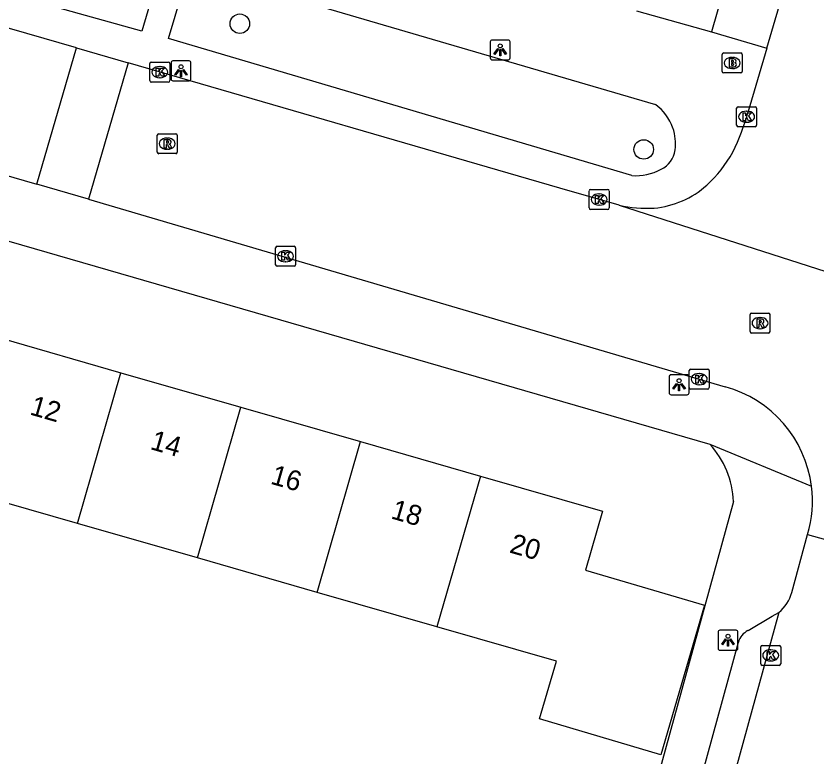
# Model space of a CAD drawing. Extents: x 159822 to 160765, y 380693 to 381634.
# Drawn here: x 160372.36 to 160412.52, y 381139.44 to 381176.59 of the extents above; entities that cross this region are included whole.
import ezdxf

# ---------------------------------------------------------------- set-up
doc = ezdxf.new("R2010")
doc.units = 0
for name, color, linetype in [('IMGEO_Boom', 7, 'Continuous'), ('IMGEO_Brandkraan', 7, 'Continuous'), ('IMGEO_Kolk', 7, 'Continuous'), ('IMGEO_Lichtpunt', 7, 'Continuous'), ('IMGEO_Pand', 7, 'Continuous'), ('IMGEO_Pand_nummerreeks', 7, 'Continuous'), ('IMGEO_Rijbaan_lokaal_open', 7, 'Continuous'), ('IMGEO_Rioolput', 7, 'Continuous'), ('IMGEO_Voetpad_open', 7, 'Continuous')]:
    doc.layers.add(name, color=color, linetype=linetype)

msp = doc.modelspace()

# ---------------------------------------------------------------- linework, layer by layer
at = {"layer": 'IMGEO_Boom'}
for centre in [(160383.583, 381176.201), (160403.836, 381169.898)]:
    msp.add_circle(centre, 0.489, dxfattribs=at)
at = {"layer": 'IMGEO_Brandkraan'}
for p, q in [((160407.77, 381173.808), (160407.77, 381174.66)), ((160407.845, 381174.734), (160408.697, 381174.734)), ((160408.258, 381174.514), (160408.283, 381174.514)), ((160408.771, 381174.66), (160408.771, 381173.808)), ((160408.697, 381173.734), (160407.845, 381173.734)), ((160408.281, 381173.954), (160408.256, 381173.954))]:
    msp.add_line(p, q, dxfattribs=at)
for points in [[(160407.77, 381173.808), (160407.77, 381174.66)], [(160407.845, 381174.734), (160408.697, 381174.734)], [(160408.771, 381174.66), (160408.771, 381173.808)], [(160408.118, 381174.434), (160408.118, 381174.034), (160408.331, 381174.034)], [(160408.349, 381174.434), (160408.118, 381174.434)], [(160408.297, 381174.353), (160408.243, 381174.353), (160408.243, 381174.277)], [(160408.243, 381174.277), (160408.296, 381174.277)], [(160408.305, 381174.201), (160408.243, 381174.201), (160408.243, 381174.12)], [(160408.243, 381174.12), (160408.305, 381174.12)], [(160408.697, 381173.734), (160407.845, 381173.734)]]:
    msp.add_lwpolyline(points, dxfattribs=at)
for centre, radius, start, end in [((160407.847, 381174.658), 0.0765, 91.552, 178.448), ((160407.847, 381174.658), 0.0765, 91.552, 178.448), ((160408.695, 381174.658), 0.0765, 1.552, 88.448), ((160408.695, 381174.658), 0.0765, 1.552, 88.448), ((160408.298, 381174.315), 0.0379, 267.8285, 90.9355), ((160408.306, 381174.16), 0.0404, 269.8759, 90.5077), ((160408.353, 381174.289), 0.145, 59.4692, 91.5367), ((160408.378, 381174.336), 0.0922, 285.5137, 58.1501), ((160408.383, 381174.144), 0.105, 301.3115, 78.989), ((160407.847, 381173.81), 0.0765, 181.552, 268.448), ((160407.847, 381173.81), 0.0765, 181.552, 268.448), ((160408.337, 381174.285), 0.251, 268.6676, 293.5347), ((160408.695, 381173.81), 0.0765, 271.552, 358.448), ((160408.695, 381173.81), 0.0765, 271.552, 358.448)]:
    msp.add_arc(centre, radius, start, end, dxfattribs=at)
for centre, major_axis, ratio, start_param, end_param in [((160408.257, 381174.234), (-0.387, 0.002), 0.722429, 4.712389, 7.853982), ((160408.282, 381174.234), (-0.39, 0.002), 0.717154, 1.570796, 4.712389)]:
    msp.add_ellipse(centre, major_axis=major_axis, ratio=ratio, start_param=start_param, end_param=end_param, dxfattribs=at)
at = {"layer": 'IMGEO_Kolk'}
for p, q in [((160379.069, 381173.348), (160379.069, 381174.2)), ((160379.144, 381174.274), (160379.996, 381174.274)), ((160380.07, 381174.2), (160380.07, 381173.348)), ((160379.557, 381174.054), (160379.582, 381174.054)), ((160379.58, 381173.494), (160379.555, 381173.494)), ((160379.996, 381173.274), (160379.144, 381173.274)), ((160408.495, 381171.111), (160408.495, 381171.963)), ((160408.57, 381172.037), (160409.422, 381172.037)), ((160408.983, 381171.817), (160409.008, 381171.817)), ((160409.496, 381171.963), (160409.496, 381171.111)), ((160409.422, 381171.037), (160408.57, 381171.037)), ((160409.006, 381171.257), (160408.981, 381171.257)), ((160401.099, 381166.962), (160401.099, 381167.814)), ((160401.174, 381167.888), (160402.026, 381167.888)), ((160401.587, 381167.668), (160401.612, 381167.668)), ((160402.1, 381167.814), (160402.1, 381166.962)), ((160402.026, 381166.888), (160401.174, 381166.888)), ((160401.61, 381167.108), (160401.585, 381167.108)), ((160385.375, 381164.116), (160385.375, 381164.968)), ((160385.45, 381165.042), (160386.302, 381165.042)), ((160386.376, 381164.968), (160386.376, 381164.116)), ((160385.863, 381164.822), (160385.888, 381164.822)), ((160385.886, 381164.262), (160385.861, 381164.262)), ((160386.302, 381164.042), (160385.45, 381164.042)), ((160406.194, 381158.88), (160407.046, 381158.88)), ((160406.119, 381157.954), (160406.119, 381158.806)), ((160406.607, 381158.66), (160406.632, 381158.66)), ((160407.12, 381158.806), (160407.12, 381157.954)), ((160406.63, 381158.1), (160406.605, 381158.1)), ((160407.046, 381157.88), (160406.194, 381157.88)), ((160409.701, 381144.104), (160409.701, 381144.956)), ((160409.776, 381145.03), (160410.628, 381145.03)), ((160410.189, 381144.81), (160410.214, 381144.81)), ((160410.702, 381144.956), (160410.702, 381144.104)), ((160410.628, 381144.03), (160409.776, 381144.03)), ((160410.212, 381144.25), (160410.187, 381144.25))]:
    msp.add_line(p, q, dxfattribs=at)
for points in [[(160379.069, 381173.348), (160379.069, 381174.2)], [(160379.144, 381174.274), (160379.996, 381174.274)], [(160380.07, 381174.2), (160380.07, 381173.348)], [(160379.39, 381173.974), (160379.513, 381173.974), (160379.513, 381173.823), (160379.643, 381173.974), (160379.807, 381173.974), (160379.661, 381173.823), (160379.814, 381173.574), (160379.662, 381173.574), (160379.577, 381173.738), (160379.513, 381173.671), (160379.513, 381173.574), (160379.39, 381173.574), (160379.39, 381173.974)], [(160379.996, 381173.274), (160379.144, 381173.274)], [(160408.495, 381171.111), (160408.495, 381171.963)], [(160408.57, 381172.037), (160409.422, 381172.037)], [(160408.816, 381171.737), (160408.939, 381171.737), (160408.939, 381171.586), (160409.069, 381171.737), (160409.233, 381171.737), (160409.087, 381171.586), (160409.24, 381171.337), (160409.088, 381171.337), (160409.003, 381171.501), (160408.939, 381171.434), (160408.939, 381171.337), (160408.816, 381171.337), (160408.816, 381171.737)], [(160409.496, 381171.963), (160409.496, 381171.111)], [(160409.422, 381171.037), (160408.57, 381171.037)], [(160401.099, 381166.962), (160401.099, 381167.814)], [(160401.174, 381167.888), (160402.026, 381167.888)], [(160402.1, 381167.814), (160402.1, 381166.962)], [(160401.42, 381167.588), (160401.543, 381167.588), (160401.543, 381167.437), (160401.673, 381167.588), (160401.837, 381167.588), (160401.691, 381167.437), (160401.844, 381167.188), (160401.692, 381167.188), (160401.607, 381167.352), (160401.543, 381167.285), (160401.543, 381167.188), (160401.42, 381167.188), (160401.42, 381167.588)], [(160402.026, 381166.888), (160401.174, 381166.888)], [(160385.375, 381164.116), (160385.375, 381164.968)], [(160385.45, 381165.042), (160386.302, 381165.042)], [(160386.376, 381164.968), (160386.376, 381164.116)], [(160385.696, 381164.742), (160385.819, 381164.742), (160385.819, 381164.591), (160385.949, 381164.742), (160386.113, 381164.742), (160385.967, 381164.591), (160386.12, 381164.342), (160385.968, 381164.342), (160385.883, 381164.506), (160385.819, 381164.439), (160385.819, 381164.342), (160385.696, 381164.342), (160385.696, 381164.742)], [(160386.302, 381164.042), (160385.45, 381164.042)], [(160406.194, 381158.88), (160407.046, 381158.88)], [(160406.119, 381157.954), (160406.119, 381158.806)], [(160406.44, 381158.58), (160406.563, 381158.58), (160406.563, 381158.429), (160406.693, 381158.58), (160406.857, 381158.58), (160406.711, 381158.429), (160406.864, 381158.18), (160406.712, 381158.18), (160406.627, 381158.344), (160406.563, 381158.277), (160406.563, 381158.18), (160406.44, 381158.18), (160406.44, 381158.58)], [(160407.12, 381158.806), (160407.12, 381157.954)], [(160407.046, 381157.88), (160406.194, 381157.88)], [(160409.701, 381144.104), (160409.701, 381144.956)], [(160409.776, 381145.03), (160410.628, 381145.03)], [(160410.702, 381144.956), (160410.702, 381144.104)], [(160410.022, 381144.73), (160410.145, 381144.73), (160410.145, 381144.579), (160410.275, 381144.73), (160410.439, 381144.73), (160410.293, 381144.579), (160410.446, 381144.33), (160410.294, 381144.33), (160410.209, 381144.494), (160410.145, 381144.427), (160410.145, 381144.33), (160410.022, 381144.33), (160410.022, 381144.73)], [(160410.628, 381144.03), (160409.776, 381144.03)]]:
    msp.add_lwpolyline(points, dxfattribs=at)
for centre, start, end in [((160379.146, 381174.198), 91.552, 178.448), ((160379.146, 381174.198), 91.552, 178.448), ((160379.994, 381174.198), 1.552, 88.448), ((160379.994, 381174.198), 1.552, 88.448), ((160379.146, 381173.35), 181.552, 268.448), ((160379.146, 381173.35), 181.552, 268.448), ((160379.994, 381173.35), 271.552, 358.448), ((160379.994, 381173.35), 271.552, 358.448), ((160408.572, 381171.961), 91.552, 178.448), ((160408.572, 381171.961), 91.552, 178.448), ((160409.42, 381171.961), 1.552, 88.448), ((160409.42, 381171.961), 1.552, 88.448), ((160408.572, 381171.113), 181.552, 268.448), ((160408.572, 381171.113), 181.552, 268.448), ((160409.42, 381171.113), 271.552, 358.448), ((160409.42, 381171.113), 271.552, 358.448), ((160401.176, 381167.812), 91.552, 178.448), ((160401.176, 381167.812), 91.552, 178.448), ((160402.024, 381167.812), 1.552, 88.448), ((160402.024, 381167.812), 1.552, 88.448), ((160401.176, 381166.964), 181.552, 268.448), ((160401.176, 381166.964), 181.552, 268.448), ((160402.024, 381166.964), 271.552, 358.448), ((160402.024, 381166.964), 271.552, 358.448), ((160385.452, 381164.966), 91.552, 178.448), ((160385.452, 381164.966), 91.552, 178.448), ((160386.3, 381164.966), 1.552, 88.448), ((160386.3, 381164.966), 1.552, 88.448), ((160385.452, 381164.118), 181.552, 268.448), ((160385.452, 381164.118), 181.552, 268.448), ((160386.3, 381164.118), 271.552, 358.448), ((160386.3, 381164.118), 271.552, 358.448), ((160406.196, 381158.804), 91.552, 178.448), ((160406.196, 381158.804), 91.552, 178.448), ((160407.044, 381158.804), 1.552, 88.448), ((160407.044, 381158.804), 1.552, 88.448), ((160406.196, 381157.956), 181.552, 268.448), ((160406.196, 381157.956), 181.552, 268.448), ((160407.044, 381157.956), 271.552, 358.448), ((160407.044, 381157.956), 271.552, 358.448), ((160409.778, 381144.954), 91.552, 178.448), ((160409.778, 381144.954), 91.552, 178.448), ((160410.626, 381144.954), 1.552, 88.448), ((160410.626, 381144.954), 1.552, 88.448), ((160409.778, 381144.106), 181.552, 268.448), ((160409.778, 381144.106), 181.552, 268.448), ((160410.626, 381144.106), 271.552, 358.448), ((160410.626, 381144.106), 271.552, 358.448)]:
    msp.add_arc(centre, 0.0765, start, end, dxfattribs=at)
for centre, major_axis, ratio, start_param, end_param in [((160379.556, 381173.774), (-0.387, 0.002), 0.722429, 4.712389, 7.853982), ((160379.581, 381173.774), (-0.39, 0.002), 0.717154, 1.570796, 4.712389), ((160408.982, 381171.537), (-0.387, 0.002), 0.722429, 4.712389, 7.853982), ((160409.007, 381171.537), (-0.39, 0.002), 0.717154, 1.570796, 4.712389), ((160401.586, 381167.388), (-0.387, 0.002), 0.722429, 4.712389, 7.853982), ((160401.611, 381167.388), (-0.39, 0.002), 0.717154, 1.570796, 4.712389), ((160385.862, 381164.542), (-0.387, 0.002), 0.722429, 4.712389, 7.853982), ((160385.887, 381164.542), (-0.39, 0.002), 0.717154, 1.570796, 4.712389), ((160406.606, 381158.38), (-0.387, 0.002), 0.722429, 4.712389, 7.853982), ((160406.631, 381158.38), (-0.39, 0.002), 0.717154, 1.570796, 4.712389), ((160410.188, 381144.53), (-0.387, 0.002), 0.722429, 4.712389, 7.853982), ((160410.213, 381144.53), (-0.39, 0.002), 0.717154, 1.570796, 4.712389)]:
    msp.add_ellipse(centre, major_axis=major_axis, ratio=ratio, start_param=start_param, end_param=end_param, dxfattribs=at)
at = {"layer": 'IMGEO_Lichtpunt'}
for p, q in [((160396.139, 381175.29), (160396.139, 381174.483)), ((160396.139, 381175.29), (160396.139, 381174.483)), ((160397.041, 381175.385), (160396.233, 381175.385)), ((160397.041, 381175.385), (160396.233, 381175.385)), ((160397.135, 381174.483), (160397.135, 381175.29)), ((160397.135, 381174.483), (160397.135, 381175.29)), ((160380.136, 381174.244), (160380.136, 381173.437)), ((160380.136, 381174.244), (160380.136, 381173.437)), ((160381.038, 381174.339), (160380.23, 381174.339)), ((160381.038, 381174.339), (160380.23, 381174.339)), ((160381.132, 381173.437), (160381.132, 381174.244)), ((160381.132, 381173.437), (160381.132, 381174.244)), ((160396.233, 381174.389), (160397.041, 381174.389)), ((160396.233, 381174.389), (160397.041, 381174.389)), ((160380.23, 381173.343), (160381.038, 381173.343)), ((160380.23, 381173.343), (160381.038, 381173.343)), ((160405.111, 381158.503), (160405.111, 381157.696)), ((160405.111, 381158.503), (160405.111, 381157.696)), ((160406.013, 381158.598), (160405.205, 381158.598)), ((160406.013, 381158.598), (160405.205, 381158.598)), ((160406.107, 381157.696), (160406.107, 381158.503)), ((160406.107, 381157.696), (160406.107, 381158.503)), ((160405.205, 381157.602), (160406.013, 381157.602)), ((160405.205, 381157.602), (160406.013, 381157.602)), ((160407.563, 381145.693), (160407.563, 381144.886)), ((160407.563, 381145.693), (160407.563, 381144.886)), ((160408.465, 381145.788), (160407.657, 381145.788)), ((160408.465, 381145.788), (160407.657, 381145.788)), ((160408.559, 381144.886), (160408.559, 381145.693)), ((160408.559, 381144.886), (160408.559, 381145.693)), ((160407.657, 381144.792), (160408.465, 381144.792)), ((160407.657, 381144.792), (160408.465, 381144.792))]:
    msp.add_line(p, q, dxfattribs=at)
for points in [[(160396.513, 381174.954), (160396.552, 381174.926), (160396.364, 381174.664), (160396.326, 381174.691), (160396.513, 381174.954)], [(160396.615, 381174.906), (160396.662, 381174.906), (160396.662, 381174.584), (160396.615, 381174.584), (160396.615, 381174.906)], [(160396.725, 381174.926), (160396.763, 381174.953), (160396.95, 381174.691), (160396.911, 381174.663), (160396.725, 381174.926)], [(160380.51, 381173.908), (160380.549, 381173.88), (160380.361, 381173.618), (160380.323, 381173.645), (160380.51, 381173.908)], [(160380.612, 381173.86), (160380.659, 381173.86), (160380.659, 381173.538), (160380.612, 381173.538), (160380.612, 381173.86)], [(160380.722, 381173.88), (160380.76, 381173.907), (160380.947, 381173.645), (160380.908, 381173.617), (160380.722, 381173.88)], [(160405.485, 381158.167), (160405.524, 381158.139), (160405.336, 381157.877), (160405.298, 381157.904), (160405.485, 381158.167)], [(160405.587, 381158.119), (160405.634, 381158.119), (160405.634, 381157.797), (160405.587, 381157.797), (160405.587, 381158.119)], [(160405.697, 381158.139), (160405.735, 381158.166), (160405.922, 381157.904), (160405.883, 381157.876), (160405.697, 381158.139)], [(160407.937, 381145.357), (160407.976, 381145.329), (160407.788, 381145.067), (160407.75, 381145.094), (160407.937, 381145.357)], [(160408.039, 381145.309), (160408.086, 381145.309), (160408.086, 381144.987), (160408.039, 381144.987), (160408.039, 381145.309)], [(160408.149, 381145.329), (160408.187, 381145.356), (160408.374, 381145.094), (160408.335, 381145.066), (160408.149, 381145.329)]]:
    msp.add_lwpolyline(points, dxfattribs=at)
for centre in [(160396.638, 381175.088), (160380.635, 381174.042), (160405.61, 381158.301), (160408.062, 381145.491)]:
    msp.add_circle(centre, 0.0994, dxfattribs=at)
for centre, start, end in [((160396.233, 381175.29), 90, 180), ((160396.233, 381175.29), 90, 180), ((160397.041, 381175.29), 0, 90), ((160397.041, 381175.29), 0, 90), ((160380.23, 381174.244), 90, 180), ((160380.23, 381174.244), 90, 180), ((160381.038, 381174.244), 0, 90), ((160381.038, 381174.244), 0, 90), ((160396.233, 381174.483), 180, 270), ((160396.233, 381174.483), 180, 270), ((160397.041, 381174.483), 270, 0), ((160397.041, 381174.483), 270, 360), ((160380.23, 381173.437), 180, 270), ((160380.23, 381173.437), 180, 270), ((160381.038, 381173.437), 270, 0), ((160381.038, 381173.437), 270, 360), ((160405.205, 381158.503), 90, 180), ((160405.205, 381158.503), 90, 180), ((160406.013, 381158.503), 0, 90), ((160406.013, 381158.503), 0, 90), ((160405.205, 381157.696), 180, 270), ((160405.205, 381157.696), 180, 270), ((160406.013, 381157.696), 270, 0), ((160406.013, 381157.696), 270, 360), ((160407.657, 381145.693), 90, 180), ((160407.657, 381145.693), 90, 180), ((160408.465, 381145.693), 0, 90), ((160408.465, 381145.693), 0, 90), ((160407.657, 381144.886), 180, 270), ((160407.657, 381144.886), 180, 270), ((160408.465, 381144.886), 270, 0), ((160408.465, 381144.886), 270, 360)]:
    msp.add_arc(centre, 0.0946, start, end, dxfattribs=at)
at = {"layer": 'IMGEO_Pand'}
for points in [[(160371.616, 381160.43), (160377.622, 381158.703)], [(160375.447, 381151.142), (160377.622, 381158.703)], [(160377.622, 381158.703), (160383.631, 381156.974)], [(160381.456, 381149.414), (160383.631, 381156.974)], [(160383.631, 381156.974), (160389.638, 381155.246)], [(160387.463, 381147.685), (160389.638, 381155.246)], [(160389.638, 381155.246), (160395.644, 381153.518)], [(160395.644, 381153.518), (160401.771, 381151.756), (160400.922, 381148.803), (160406.891, 381147.056), (160404.695, 381139.55), (160398.613, 381141.351), (160399.462, 381144.234), (160393.469, 381145.958)], [(160395.644, 381153.518), (160393.469, 381145.958)], [(160375.447, 381151.142), (160369.441, 381152.87)], [(160381.456, 381149.414), (160375.447, 381151.142)], [(160387.463, 381147.685), (160381.456, 381149.414)], [(160393.469, 381145.958), (160387.463, 381147.685)]]:
    msp.add_lwpolyline(points, dxfattribs=at)
at = {"layer": 'IMGEO_Rijbaan_lokaal_open'}
for points in [[(160410.006, 381174.977), (160412.919, 381184.867)], [(160375.389, 381174.985), (160358.816, 381179.79)], [(160346.957, 381175.818), (160373.409, 381168.155)], [(160373.409, 381168.155), (160375.389, 381174.985)], [(160375.389, 381174.985), (160377.982, 381174.233)], [(160410.006, 381174.977), (160409.071, 381171.801)], [(160377.982, 381174.233), (160376.002, 381167.404)], [(160402.597, 381167.098), (160399.632, 381167.956), (160377.982, 381174.233)], [(160376.002, 381167.404), (160373.409, 381168.155)], [(160376.002, 381167.404), (160407.918, 381157.996)], [(160402.597, 381167.098), (160415.681, 381162.912)], [(160411.259, 381147.687), (160412.051, 381150.594)], [(160412.051, 381150.594), (160416.86, 381149.246)], [(160410.611, 381146.685), (160391.017, 381075.407)]]:
    msp.add_lwpolyline(points, dxfattribs=at)
for centre, radius, start, end in [((160398.636, 381174.596), 10.803, 333.4315, 345.007), ((160402.766, 381172.778), 6.299, 312.1288, 331.4165), ((160403.976, 381171.431), 4.489, 274.9532, 312.2048), ((160403.97, 381173.245), 6.298, 257.4134, 273.5908), ((160406.367, 381152.275), 5.927, 7.1495, 74.8288), ((160406.385, 381152.273), 5.909, 343.4942, 7.1941), ((160409.304, 381148.241), 2.032, 310.0303, 344.1877)]:
    msp.add_arc(centre, radius, start, end, dxfattribs=at)
at = {"layer": 'IMGEO_Rioolput'}
for p, q in [((160379.441, 381169.76), (160379.441, 381170.612)), ((160379.516, 381170.686), (160380.368, 381170.686)), ((160380.442, 381170.612), (160380.442, 381169.76)), ((160379.929, 381170.466), (160379.954, 381170.466)), ((160380.368, 381169.686), (160379.516, 381169.686)), ((160379.952, 381169.906), (160379.927, 381169.906)), ((160409.241, 381161.69), (160410.093, 381161.69)), ((160409.166, 381160.764), (160409.166, 381161.616)), ((160409.654, 381161.47), (160409.679, 381161.47)), ((160410.167, 381161.616), (160410.167, 381160.764)), ((160409.677, 381160.91), (160409.652, 381160.91)), ((160410.093, 381160.69), (160409.241, 381160.69))]:
    msp.add_line(p, q, dxfattribs=at)
for points in [[(160379.441, 381169.76), (160379.441, 381170.612)], [(160379.516, 381170.686), (160380.368, 381170.686)], [(160380.442, 381170.612), (160380.442, 381169.76)], [(160380.03, 381170.384), (160379.778, 381170.386), (160379.778, 381169.986)], [(160379.778, 381169.986), (160379.902, 381169.986), (160379.902, 381170.148), (160379.913, 381170.148)], [(160379.956, 381170.305), (160379.902, 381170.305), (160379.902, 381170.224)], [(160379.902, 381170.224), (160379.954, 381170.224)], [(160379.96, 381170.119), (160380.031, 381169.986), (160380.171, 381169.986), (160380.106, 381170.112)], [(160380.368, 381169.686), (160379.516, 381169.686)], [(160409.241, 381161.69), (160410.093, 381161.69)], [(160409.166, 381160.764), (160409.166, 381161.616)], [(160409.755, 381161.388), (160409.503, 381161.39), (160409.503, 381160.99)], [(160409.681, 381161.309), (160409.627, 381161.309), (160409.627, 381161.228)], [(160410.167, 381161.616), (160410.167, 381160.764)], [(160409.503, 381160.99), (160409.627, 381160.99), (160409.627, 381161.152), (160409.638, 381161.152)], [(160409.627, 381161.228), (160409.679, 381161.228)], [(160409.685, 381161.123), (160409.756, 381160.99), (160409.896, 381160.99), (160409.831, 381161.116)], [(160410.093, 381160.69), (160409.241, 381160.69)]]:
    msp.add_lwpolyline(points, dxfattribs=at)
for centre, radius, start, end in [((160379.518, 381170.61), 0.0765, 91.552, 178.448), ((160379.518, 381170.61), 0.0765, 91.552, 178.448), ((160380.366, 381170.61), 0.0765, 1.552, 88.448), ((160380.366, 381170.61), 0.0765, 1.552, 88.448), ((160379.912, 381170.095), 0.0533, 26.0293, 88.6989), ((160379.938, 381170.413), 0.19, 274.7715, 282.9687), ((160379.962, 381170.209), 0.0964, 77.0061, 93.1865), ((160379.976, 381170.266), 0.0378, 276.6634, 79.6772), ((160380.029, 381170.274), 0.109, 350.3612, 89.416), ((160380.027, 381170.274), 0.112, 277.5842, 350.9817), ((160380.011, 381170.059), 0.108, 29.5134, 73.7905), ((160379.518, 381169.762), 0.0765, 181.552, 268.448), ((160379.518, 381169.762), 0.0765, 181.552, 268.448), ((160380.366, 381169.762), 0.0765, 271.552, 358.448), ((160380.366, 381169.762), 0.0765, 271.552, 358.448), ((160409.243, 381161.614), 0.0765, 91.552, 178.448), ((160409.243, 381161.614), 0.0765, 91.552, 178.448), ((160410.091, 381161.614), 0.0765, 1.552, 88.448), ((160410.091, 381161.614), 0.0765, 1.552, 88.448), ((160409.687, 381161.213), 0.0964, 77.0061, 93.1865), ((160409.701, 381161.27), 0.0378, 276.6634, 79.6772), ((160409.754, 381161.278), 0.109, 350.3612, 89.416), ((160409.752, 381161.278), 0.112, 277.5842, 350.9817), ((160409.637, 381161.099), 0.0533, 26.0293, 88.6989), ((160409.663, 381161.417), 0.19, 274.7715, 282.9687), ((160409.736, 381161.063), 0.108, 29.5134, 73.7905), ((160409.243, 381160.766), 0.0765, 181.552, 268.448), ((160409.243, 381160.766), 0.0765, 181.552, 268.448), ((160410.091, 381160.766), 0.0765, 271.552, 358.448), ((160410.091, 381160.766), 0.0765, 271.552, 358.448)]:
    msp.add_arc(centre, radius, start, end, dxfattribs=at)
for centre, major_axis, ratio, start_param, end_param in [((160379.928, 381170.186), (-0.387, 0.002), 0.722429, 4.712389, 7.853982), ((160379.953, 381170.186), (-0.39, 0.002), 0.717154, 1.570796, 4.712389), ((160409.653, 381161.19), (-0.387, 0.002), 0.722429, 4.712389, 7.853982), ((160409.678, 381161.19), (-0.39, 0.002), 0.717154, 1.570796, 4.712389)]:
    msp.add_ellipse(centre, major_axis=major_axis, ratio=ratio, start_param=start_param, end_param=end_param, dxfattribs=at)
at = {"layer": 'IMGEO_Voetpad_open'}
for points in [[(160417.557, 381211.637), (160407.24, 381175.79)], [(160379.706, 381179.362), (160378.663, 381175.827), (160360.864, 381180.788), (160357.888, 381181.68)], [(160403.241, 381168.587), (160380.008, 381175.465), (160381.051, 381179)], [(160381.051, 381179), (160404.419, 381172.157)], [(160403.48, 381176.846), (160407.24, 381175.79)], [(160407.24, 381175.79), (160410.006, 381174.977)], [(160345.496, 381172.978), (160407.146, 381155.127)], [(160407.146, 381155.127), (160412.248, 381153.013)], [(160408.336, 381152.238), (160401.95, 381129.013)], [(160409.064, 381145.77), (160410.282, 381146.492), (160410.611, 381146.685)], [(160389.537, 381075.853), (160402.919, 381124.592), (160403.927, 381128.201), (160408.581, 381145.191)]]:
    msp.add_lwpolyline(points, dxfattribs=at)
for centre, radius, start, end in [((160402.907, 381170.114), 2.541, 19.748, 53.4946), ((160403.013, 381170.184), 2.418, 352.5629, 19.0435), ((160404.153, 381170.046), 1.27, 295.8019, 352.066), ((160403.423, 381171.297), 2.716, 266.155, 298.1894), ((160403.841, 381152.076), 4.498, 2.0618, 42.7125), ((160409.453, 381144.954), 0.904, 115.5097, 164.8208)]:
    msp.add_arc(centre, radius, start, end, dxfattribs=at)

# ---------------------------------------------------------------- texts
at = {"layer": 'IMGEO_Pand_nummerreeks'}
for s, p in [('12', (160373.004, 381156.618)), ('14', (160379.041, 381154.881)), ('16', (160385.074, 381153.146)), ('18', (160391.11, 381151.409)), ('20', (160397.056, 381149.7))]:
    msp.add_text(s, height=1, rotation=343.9515, dxfattribs=at).set_placement(p)

doc.saveas('drawing.dxf')
